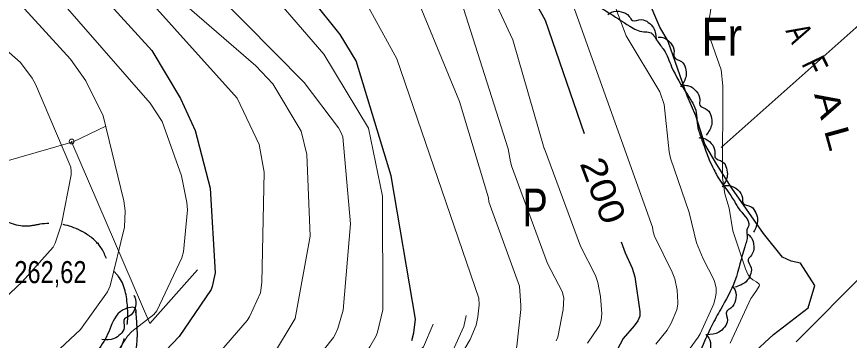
# Model space of a CAD drawing. Extents: x 483847 to 488453, y 4383581 to 4386795.
# Drawn here: x 485252.4 to 485582.6, y 4385650.2 to 4385778.6 of the extents above; entities that cross this region are included whole.
import ezdxf
from ezdxf.enums import TextEntityAlignment as Align

# ---------------------------------------------------------------- set-up
doc = ezdxf.new("R2010")
doc.units = 0
doc.header["$LTSCALE"] = 3.8
doc.header["$PDMODE"] = 32
doc.header["$PDSIZE"] = 1.9
doc.linetypes.add('LONG_DASHED', pattern=[7.5, 6, -1.5])
for name, color, linetype, lineweight in [('25', 7, 'LONG_DASHED', 25), ('27', 7, 'Continuous', 25), ('38', 7, 'Continuous', 25), ('51', 7, 'Continuous', 13), ('7', 7, 'Continuous', 13), ('8', 7, 'Continuous', 25), ('9', 7, 'Continuous', 13)]:
    doc.layers.add(name, color=color, linetype=linetype, lineweight=lineweight)
doc.layers.add('31', color=7, linetype='Continuous')
doc.layers.add('5', color=7, linetype='Continuous')

msp = doc.modelspace()

# ---------------------------------------------------------------- linework, layer by layer
at = {"layer": '25'}
msp.add_lwpolyline([(485543.65, 4385644.35), (485552.47, 4385652.47), (485566.28, 4385663.16), (485568.88, 4385671.9), (485563.23, 4385680.76), (485559.49, 4385681.56), (485556.13, 4385683.19), (485548.54, 4385692.53), (485535.97, 4385710.49), (485530.1, 4385719.95), (485525.34, 4385728.05), (485521.75, 4385739.28), (485518.26, 4385747.14), (485510.76, 4385768.78), (485507.47, 4385774.45), (485500.57, 4385790.69)], dxfattribs=at)
at = {"layer": '27'}
for points in [[(485440.83, 4385855.64), (485444.66, 4385847.31), (485451.39, 4385835.74), (485454.76, 4385824.36), (485458.34, 4385812.6), (485464.34, 4385796.61), (485470.92, 4385789.83), (485482.17, 4385783.9), (485483.05, 4385782.98), (485486.55, 4385780.53), (485495.54, 4385774.77), (485501.06, 4385772.52), (485503.54, 4385772.33), (485506.41, 4385768.99), (485509.06, 4385765.35), (485512.12, 4385758.7), (485518.41, 4385747.66), (485521.91, 4385740.48), (485522.23, 4385736.5), (485524.52, 4385728.66), (485527.05, 4385721.8), (485528.87, 4385718.02), (485530.26, 4385715.3), (485530.77, 4385714.47), (485537.02, 4385705.37), (485539.22, 4385701.89), (485542.42, 4385695.01), (485542.19, 4385694.72), (485542.08, 4385691.87), (485541.11, 4385687.23), (485537.24, 4385673.85), (485531.6, 4385662.6), (485528.06, 4385656.05), (485523.56, 4385646.06), (485521.3, 4385640.09), (485520.58, 4385631.4), (485520.17, 4385624.27), (485520.12, 4385620.6), (485518.38, 4385614.39), (485517.83, 4385612.75), (485517.22, 4385606.91), (485516.55, 4385601.97), (485514.54, 4385597.34), (485504.88, 4385583.52), (485498.42, 4385577.46), (485492.51, 4385573.27), (485485.72, 4385571.19), (485474.22, 4385569.71), (485461.79, 4385571.09), (485457.04, 4385580.16), (485453.16, 4385592.29), (485450.83, 4385597.28), (485447.69, 4385598.08), (485441.96, 4385601.31), (485436.76, 4385605.29), (485435.34, 4385606.18)], [(485486.82, 4385779.39), (485488.34, 4385780.32), (485492.12, 4385780.51), (485495.33, 4385778.68), (485496.57, 4385777.04), (485500.11, 4385777.4), (485502.87, 4385776.27), (485504.94, 4385774.07), (485506, 4385769.22)], [(485506.83, 4385770.48), (485508.6, 4385770.29), (485511.7, 4385768.11), (485513.11, 4385764.7), (485513.08, 4385762.64), (485516.09, 4385760.75), (485517.58, 4385758.16), (485517.86, 4385755.15), (485515.71, 4385750.68)], [(485517.07, 4385751.37), (485518.84, 4385751.16), (485521.93, 4385748.97), (485523.33, 4385745.56), (485523.29, 4385743.5), (485526.29, 4385741.6), (485527.77, 4385739.01), (485528.04, 4385735.99), (485525.88, 4385731.53)], [(485522.92, 4385730.58), (485524.69, 4385730.42), (485527.83, 4385728.29), (485529.3, 4385724.91), (485529.31, 4385722.85), (485532.35, 4385721.01), (485533.88, 4385718.45), (485534.21, 4385715.45), (485532.14, 4385710.94)], [(485533.22, 4385711.57), (485534.99, 4385711.61), (485538.36, 4385709.86), (485540.21, 4385706.67), (485540.45, 4385704.63), (485543.69, 4385703.15), (485545.51, 4385700.78), (485546.18, 4385697.84), (485544.65, 4385693.12)], [(485542.36, 4385692.35), (485543.63, 4385691.11), (485544.74, 4385687.49), (485543.76, 4385683.93), (485542.48, 4385682.33), (485543.69, 4385678.99), (485543.28, 4385676.03), (485541.65, 4385673.48), (485537.21, 4385671.27)], [(485536.44, 4385671.47), (485537.35, 4385669.94), (485537.49, 4385666.15), (485535.63, 4385662.97), (485533.97, 4385661.75), (485534.28, 4385658.21), (485533.13, 4385655.46), (485530.9, 4385653.42), (485526.04, 4385652.42)], [(485298.86, 4385668.09), (485299.57, 4385666.47), (485299.23, 4385662.69), (485296.98, 4385659.76), (485295.19, 4385658.77), (485295.05, 4385655.21), (485293.55, 4385652.63), (485291.08, 4385650.89), (485286.14, 4385650.51)], [(485299.82, 4385661.09), (485299.57, 4385662.67), (485294.64, 4385662.26), (485289.35, 4385654.61), (485280.21, 4385639.63), (485274.93, 4385631.94), (485268.4, 4385624.36), (485262.52, 4385617.77), (485260.31, 4385607.35), (485262.6, 4385605.35), (485273.48, 4385605.45), (485283.86, 4385606.12), (485288.68, 4385605.94), (485297.69, 4385606.01), (485307.73, 4385605.36), (485308.16, 4385598.4), (485301.92, 4385587.38), (485297.42, 4385582.21), (485286.33, 4385574.25), (485278.48, 4385567.13), (485277.89, 4385561.88), (485288.28, 4385555.36), (485288.05, 4385546.54), (485287.2, 4385540.29), (485287.59, 4385539.37), (485289.86, 4385531.35), (485293.31, 4385521.81), (485297.19, 4385508.56), (485300.77, 4385499.7), (485307.19, 4385485.75), (485313.31, 4385470.51), (485320.46, 4385455.75), (485325.62, 4385443.27), (485329.88, 4385435.24), (485331.55, 4385428.22), (485327.33, 4385421.28), (485318.2, 4385418.81), (485302.73, 4385416.83), (485290.31, 4385410.43), (485280.75, 4385407.62), (485276.69, 4385406.23), (485271.89, 4385402.9), (485261.87, 4385394.73), (485251.06, 4385381.93), (485248.95, 4385378.4), (485241.73, 4385364.5), (485237.39, 4385372.01), (485230.13, 4385390.06), (485224.7, 4385401.81), (485216.95, 4385416.96), (485209.52, 4385431.92), (485203.19, 4385447.45), (485197.7, 4385460.77), (485195.75, 4385467.38), (485194.93, 4385474.55), (485200.43, 4385487.01), (485210.67, 4385493.29), (485216.48, 4385500.54), (485216.66, 4385510.32), (485213.78, 4385515.61), (485201.98, 4385523.45), (485188.34, 4385524.69), (485179.71, 4385525), (485175.53, 4385527.17), (485167.01, 4385529.85), (485158.32, 4385525.02), (485150.05, 4385519.91), (485142.58, 4385519.6), (485127.69, 4385523.06), (485122.02, 4385531.44), (485127.14, 4385537.4), (485137.41, 4385536.78), (485149.71, 4385533.1), (485155.77, 4385534.88), (485159.76, 4385539.39), (485157.38, 4385543.53), (485170.25, 4385547.87), (485180.21, 4385553.72), (485186.2, 4385561.9), (485185.3, 4385569.26), (485178.59, 4385574.36), (485170, 4385578.4), (485148.21, 4385590.42), (485129.65, 4385601.13), (485118.26, 4385609.29), (485112.23, 4385612.98), (485102.9, 4385618.84), (485099.35, 4385621.2), (485098.35, 4385621.8), (485099.39, 4385628.01), (485103.9, 4385633.91)], [(485435.34, 4385606.18), (485426.8, 4385609.99), (485421.03, 4385613.5), (485417.06, 4385616.96), (485417.05, 4385625.58), (485418.12, 4385637.92), (485408.12, 4385642.42), (485405.55, 4385644.17), (485387.51, 4385634.56), (485374.76, 4385625.15), (485369.19, 4385620.44), (485360.02, 4385610.68), (485358.39, 4385604.85), (485357.54, 4385600.73), (485348.97, 4385585.84), (485341.17, 4385576.28), (485328.23, 4385565.87), (485323.94, 4385564.71), (485304.81, 4385565.24), (485296.42, 4385565.6), (485296.22, 4385570.81), (485305.28, 4385580.62), (485311.01, 4385587.43), (485316.15, 4385593.4), (485322.78, 4385604.23), (485323.07, 4385607.88), (485310.41, 4385612.03), (485298.26, 4385611.71), (485291.2, 4385611.51), (485282.04, 4385610.71), (485273.11, 4385612.88), (485276.74, 4385618.22), (485280.96, 4385622.28), (485299.14, 4385644.14), (485299.72, 4385661.69)], [(485525.76, 4385652.51), (485526.88, 4385651.13), (485527.55, 4385647.39), (485526.15, 4385643.98), (485524.68, 4385642.54), (485525.49, 4385639.08), (485524.72, 4385636.19), (485522.8, 4385633.86), (485518.13, 4385632.19)]]:
    msp.add_spline(points, degree=3, dxfattribs=at)
at = {"layer": '38', "linetype": 'LONG_DASHED'}
msp.add_spline([(485295.51, 4385608.34), (485291.67, 4385608.14), (485285.46, 4385607.79), (485273.99, 4385607.73), (485268.19, 4385608.37), (485266.92, 4385610.09), (485269.74, 4385615.48), (485276.54, 4385623.75), (485283.31, 4385632.25), (485288.26, 4385638.62), (485293.78, 4385647.46), (485296.45, 4385658.61), (485296.36, 4385663.33), (485292.66, 4385675.71), (485290.22, 4385678.5), (485286.15, 4385686.56), (485279.59, 4385692.66), (485275.96, 4385694.54), (485261.61, 4385696.23), (485256.98, 4385695.47), (485244.85, 4385699.45), (485235.04, 4385704.82), (485226.1, 4385701.88), (485215.45, 4385699.22), (485203.16, 4385695.22), (485192.09, 4385691.85), (485182, 4385685.52), (485178.97, 4385683.06), (485169.9, 4385675.81), (485155.39, 4385676.12), (485148.47, 4385676.56), (485145.16, 4385676.55), (485141.24, 4385675.42)], degree=3, dxfattribs=at)
at = {"layer": '51'}
msp.add_line((485531.77, 4385726.68), (485599.8, 4385787.24), dxfattribs=at)
for points in [[(485287.72, 4385735.07), (485274.85, 4385728.86), (485238.46, 4385718.51), (485182.4, 4385701.23)], [(485274.32, 4385728.72), (485305.17, 4385656.85), (485324.16, 4385678.14)], [(485384.15, 4385606.86), (485409.15, 4385625.12), (485418.34, 4385631.45), (485422.39, 4385640.06), (485425.26, 4385645.81), (485429.76, 4385655.72), (485430.69, 4385660.05)], [(485417.59, 4385656.62), (485413.78, 4385647.7), (485377.33, 4385615.82), (485379.28, 4385613.3), (485368.98, 4385604.41), (485365.05, 4385604.77), (485363.04, 4385602.72)]]:
    msp.add_lwpolyline(points, dxfattribs=at)
msp.add_point((485274.21, 4385729.05), dxfattribs=at)
at = {"layer": '7'}
msp.add_line((485283.94, 4385688.79), (485284.94, 4385688.79), dxfattribs=at)
at = {"layer": '8'}
for points in [[(485180.43, 4385904.81), (485185.93, 4385899.16), (485186.76, 4385898.09), (485196.29, 4385878.94), (485200.2, 4385872.91), (485240.79, 4385830.66), (485270.54, 4385804.15), (485305.99, 4385765.2), (485317.35, 4385746.15), (485323.14, 4385733.39), (485329.2, 4385710.53), (485331.08, 4385676.97), (485329.96, 4385671.56), (485329.55, 4385670.34), (485316.9, 4385651.7), (485303.58, 4385637.87), (485282.28, 4385622.16), (485278.6, 4385620.07), (485245.51, 4385608.69)], [(485409.15, 4385650.12), (485409.96, 4385653.22), (485410.6, 4385658.57), (485400.98, 4385715.46), (485387.06, 4385761.06), (485380.67, 4385771.48), (485358.24, 4385799.59)], [(485458.06, 4385784.34), (485462.02, 4385777.15), (485477.41, 4385732.27)], [(485492.13, 4385689.31), (485493.65, 4385684.89), (485496.47, 4385678.89), (485497.59, 4385675.44), (485499.51, 4385661.59), (485499.49, 4385659.8), (485498.74, 4385658), (485497.23, 4385656.02), (485492.98, 4385651.01), (485486.73, 4385639.12), (485485.8, 4385636.39), (485485.94, 4385633.37), (485486.85, 4385625.54), (485486.71, 4385623.9), (485486.81, 4385622.33), (485487.23, 4385621.07), (485490.22, 4385614.71), (485490.85, 4385612.79), (485490.71, 4385606.15), (485487.9, 4385600.05), (485480.37, 4385591.22), (485479.66, 4385590.23), (485479.02, 4385589.15), (485451.6, 4385566.2)]]:
    msp.add_lwpolyline(points, dxfattribs=at)
at = {"layer": '9'}
for points in [[(485136.32, 4385864.19), (485253.93, 4385760.42), (485258.5, 4385754.13), (485259.9, 4385751.73), (485273.86, 4385718.86), (485274.05, 4385717.15), (485274.04, 4385715.83), (485270.21, 4385696.33), (485267.72, 4385688.81)], [(485462.57, 4385812.65), (485504.5, 4385695.12), (485504.87, 4385693.18), (485505.39, 4385691.5), (485512.41, 4385677.22), (485513.35, 4385674.56), (485514.31, 4385670.05), (485514.58, 4385665.35), (485514.55, 4385664.54), (485514.17, 4385662.25), (485511.97, 4385657.03), (485510.34, 4385654.28), (485505.93, 4385648.64)], [(485478.74, 4385649.16), (485482.99, 4385655.26), (485483.6, 4385656.38), (485484.24, 4385658.23), (485484.4, 4385660.74), (485483.95, 4385667.65), (485482.92, 4385673.09), (485481.95, 4385675.93), (485476.06, 4385687.52), (485461.66, 4385726.11), (485461.62, 4385726.32), (485449.15, 4385769.35), (485430.45, 4385809.84)], [(485203.73, 4385567.85), (485267.26, 4385587.36), (485306.92, 4385611.31), (485323.38, 4385617.91), (485351.73, 4385641.3), (485353.52, 4385643.34), (485362.82, 4385658.93), (485368.73, 4385691.56), (485367.42, 4385723.91), (485365.24, 4385733.17), (485354.01, 4385751.94), (485347.22, 4385759.05), (485295.5, 4385803.8)], [(485481.59, 4385804.42), (485494.12, 4385770.94), (485507.41, 4385748.71), (485509.19, 4385743.79), (485511.11, 4385724.9), (485511.66, 4385722.4), (485519.07, 4385700.87), (485521.99, 4385688.89), (485524.58, 4385682.54), (485528.86, 4385674.28), (485529.17, 4385673.49), (485529.79, 4385671.1), (485529.78, 4385668.88), (485529.58, 4385667.49), (485528.84, 4385664.7), (485523.48, 4385652.79), (485522.67, 4385651.44), (485519.54, 4385647.18)], [(485191.18, 4385572.78), (485304.11, 4385619.8), (485313.02, 4385625.96), (485324.39, 4385635.64), (485343.76, 4385658.09), (485344.7, 4385659.58), (485349.06, 4385669.01), (485349.57, 4385673.09), (485350.57, 4385716.85), (485348.62, 4385727.91), (485339.84, 4385746.21), (485290.17, 4385801.59)], [(485319.59, 4385799.9), (485366.39, 4385752.4), (485379.98, 4385734.51), (485380.97, 4385732.75), (485381.69, 4385730.88), (485384.79, 4385696.38), (485381.94, 4385662.2), (485379.75, 4385654.87), (485378.56, 4385652.21), (485378.04, 4385651.3), (485361.14, 4385630.13), (485327.24, 4385606.07), (485174.91, 4385544.1)], [(485257.91, 4385798.75), (485305.31, 4385744.21), (485310.11, 4385736.95), (485317.75, 4385715.49), (485319.94, 4385704.91), (485320.14, 4385702.02), (485318.5, 4385685.29), (485317.96, 4385682.9), (485308.03, 4385661.98), (485306.75, 4385660.5)], [(485533.26, 4385708.28), (485532.26, 4385714.76), (485532.5, 4385751.1), (485531.77, 4385757.46), (485526.88, 4385771.32), (485526.7, 4385773.43), (485526.72, 4385775.72), (485529.72, 4385794.19)], [(485397.64, 4385662.36), (485397.51, 4385707.32), (485391.88, 4385734.32), (485374.16, 4385763.68), (485350.49, 4385791.15)], [(485466.36, 4385649.97), (485466.95, 4385651.5), (485469.16, 4385662.4), (485469.45, 4385667.12), (485468.74, 4385669.59), (485462.85, 4385680.74), (485448.63, 4385719.37), (485448.61, 4385719.54), (485448.2, 4385721.03), (485447.3, 4385726.14), (485428.73, 4385784.65)], [(485160.41, 4385486.81), (485161.92, 4385486.99), (485226.15, 4385503.2), (485228.74, 4385504.75), (485232.8, 4385507.71), (485289.88, 4385540.63), (485311.47, 4385546.07), (485319.25, 4385550.12), (485328.24, 4385553.64), (485396.56, 4385588.23), (485424.75, 4385617.02), (485437.27, 4385627), (485448.37, 4385637.26), (485450.77, 4385647.89), (485452.33, 4385662.51), (485452.37, 4385664), (485451.79, 4385671.68), (485439.69, 4385705.13), (485439.52, 4385706.69), (485428.06, 4385744.89), (485412.13, 4385783.37)], [(485254.11, 4385783.26), (485273.77, 4385761.7), (485279.89, 4385753.13), (485286.7, 4385739.27), (485294.89, 4385705.49), (485295.46, 4385701.5), (485295.19, 4385695.07), (485289.5, 4385671.88), (485288.38, 4385669.43), (485277.75, 4385654.58), (485263.38, 4385641.2), (485260.25, 4385638.97), (485239.04, 4385630.06), (485180.96, 4385614.14)], [(485392.02, 4385782.01), (485403.1, 4385761.88), (485435.66, 4385666.9), (485435.79, 4385664.25), (485435.35, 4385659.57), (485434.6, 4385656.2), (485432.26, 4385650.57), (485427.57, 4385642.73), (485399.44, 4385612.92), (485397.76, 4385611.68), (485397.12, 4385611.31), (485376.32, 4385593.61), (485324.43, 4385560.82), (485319.45, 4385558.66), (485289.27, 4385550.36), (485269.68, 4385541.79), (485261.49, 4385537), (485231.97, 4385525.93)], [(485535.39, 4385649.15), (485543.6, 4385666.77), (485544.28, 4385667.93), (485545.81, 4385669.96), (485546.86, 4385671.7), (485546.92, 4385672.1), (485546.87, 4385672.45), (485545.85, 4385673.41), (485544.32, 4385674.26), (485543.6, 4385674.85), (485542.55, 4385676.13), (485541.4, 4385678.55), (485536.39, 4385693.66), (485534.95, 4385702.61), (485533.26, 4385708.28)], [(485267.72, 4385688.81), (485266.84, 4385687.22), (485254.6, 4385673.44), (485238.08, 4385657.98), (485236.05, 4385655.63), (485221.23, 4385643.55), (485212.02, 4385638.61), (485107.11, 4385606.07), (485065.87, 4385611.36), (485037.92, 4385606.95), (485032.6, 4385605.13), (484996.64, 4385588.19), (484906.88, 4385518.52)], [(485589.21, 4385677.32), (485561.55, 4385649.65)], [(485197.76, 4385542.17), (485276.63, 4385569.36), (485311.83, 4385585.17), (485365.23, 4385620.75), (485390.94, 4385645.61), (485392.44, 4385647.63), (485394.95, 4385652.04), (485395.45, 4385653.43), (485397.64, 4385662.36)], [(485306.75, 4385660.5), (485298.02, 4385653.67), (485296.34, 4385651.83), (485291.65, 4385644.44), (485285.65, 4385638.79), (485280.13, 4385635.49), (485148.61, 4385585.49), (485144.5, 4385583.29), (485142.28, 4385582.44), (485139.4, 4385581.83), (485139.38, 4385581.82)]]:
    msp.add_lwpolyline(points, dxfattribs=at)

# ---------------------------------------------------------------- texts
at = {"layer": '31'}
for s, width, p in [('Fr', 0.85, (485531.96, 4385763.14)), ('P', 0.75, (485457.98, 4385695.38))]:
    msp.add_text(s, height=15, dxfattribs=dict(at, width=width)).set_placement(p, align=Align.CENTER)
at = {"layer": '5'}
for s, rotation, width, p in [('A', 295.684, 0.75, (485558.57, 4385770.08)), ('F', 295.684, 0.75, (485564.75, 4385757.22)), ('A', 285.461, 1.3, (485570.04, 4385742.5)), ('L', 285.461, 1.3, (485573.73, 4385729.14))]:
    msp.add_text(s, height=9.49, rotation=rotation, dxfattribs=dict(at, width=width)).set_placement(p, align=Align.CENTER)
at = {"layer": '7', "width": 0.8}
msp.add_text('262,62', height=8.75, dxfattribs=at).set_placement((485251.47, 4385672.89))
at = {"layer": '8', "width": 1.2}
msp.add_text('200', height=9.998, rotation=290.652, dxfattribs=at).set_placement((485480.32, 4385707.89), align=Align.CENTER)

doc.saveas('drawing.dxf')
